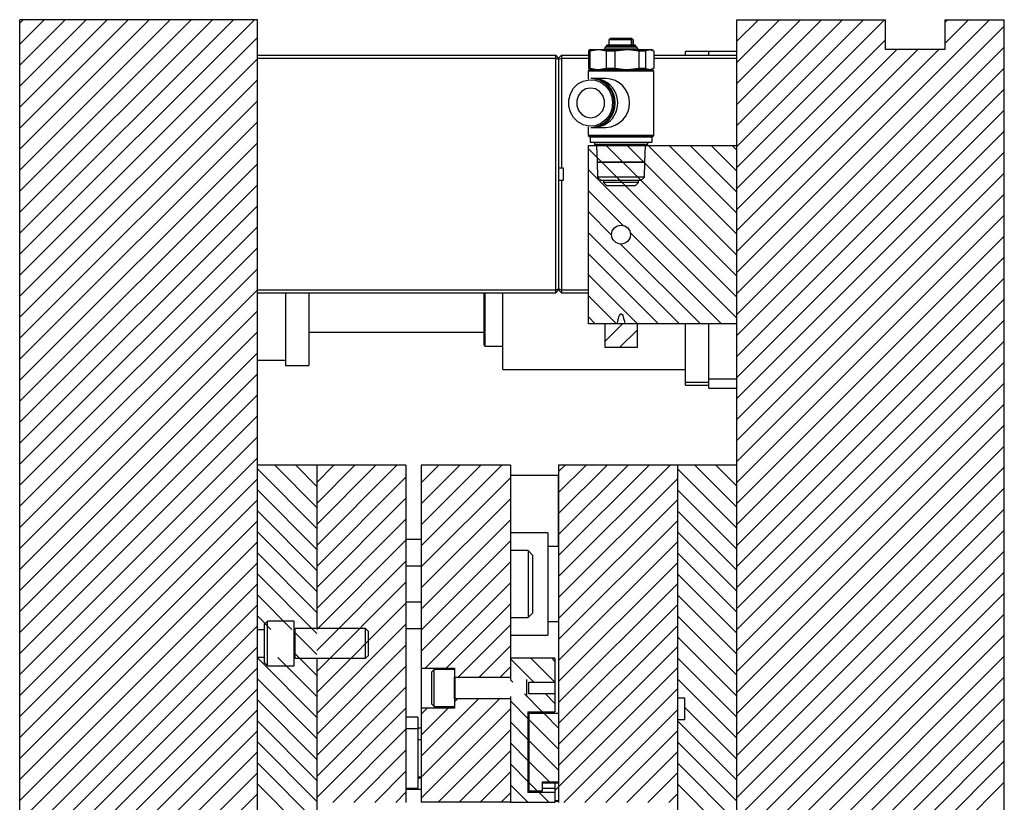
# Model space of a CAD drawing. Header units: inches. Extents: x 1880 to 2363, y -453 to -54.
# Tile 694 of 1056: x 1957.81 to 1966.1, y -120.55 to -113.96. Entities that reach past the tile are written whole.
import ezdxf

# ---------------------------------------------------------------- set-up
doc = ezdxf.new("R2010")
doc.units = ezdxf.units.IN
doc.header["$LTSCALE"] = 0.5
doc.header["$MEASUREMENT"] = 0
doc.layers.add('SID-M-F', color=202, linetype='Continuous')
doc.layers.add('SID-M-S', color=105, linetype='Continuous')

msp = doc.modelspace()

# ---------------------------------------------------------------- linework, layer by layer
at = {"layer": 'SID-M-F', "linetype": 'Continuous'}
for p, q in [((1957.81388, -113.98931), (1957.84387, -113.95932)), ((1957.81388, -114.16608), (1958.02065, -113.95932)), ((1957.81388, -114.34286), (1958.19742, -113.95932)), ((1957.81388, -114.51964), (1958.3742, -113.95932)), ((1957.81388, -114.69641), (1958.55098, -113.95932)), ((1957.81388, -114.87319), (1958.72775, -113.95932)), ((1957.81388, -115.04997), (1958.90453, -113.95932)), ((1957.81388, -115.22674), (1959.08131, -113.95932)), ((1957.81388, -115.40352), (1959.25808, -113.95932)), ((1957.81388, -115.5803), (1959.43486, -113.95932)), ((1957.81388, -115.75707), (1959.61164, -113.95932)), ((1957.81388, -115.93385), (1959.78841, -113.95932)), ((1963.84888, -113.96471), (1963.85428, -113.95932)), ((1963.84888, -114.14149), (1964.03105, -113.95932)), ((1963.84888, -114.31827), (1964.20783, -113.95932)), ((1963.84888, -114.49504), (1964.38461, -113.95932)), ((1963.84888, -114.67182), (1964.56138, -113.95932)), ((1963.84888, -114.8486), (1964.73816, -113.95932)), ((1963.84888, -115.02537), (1964.91494, -113.95932)), ((1963.84888, -115.20215), (1965.09171, -113.95932)), ((1963.84888, -116.08603), (1965.9756, -113.95932)), ((1965.59888, -113.98248), (1965.62204, -113.95932)), ((1965.59888, -114.15926), (1965.79882, -113.95932)), ((1963.84888, -116.26281), (1966.09888, -114.01281)), ((1957.81388, -116.11063), (1959.81388, -114.11063)), ((1963.84888, -115.37893), (1965.09888, -114.12893)), ((1963.84888, -116.43959), (1966.09888, -114.18959)), ((1963.84888, -115.5557), (1965.19527, -114.20932)), ((1963.84888, -115.73248), (1965.37204, -114.20932)), ((1963.84888, -115.90926), (1965.54882, -114.20932)), ((1957.81388, -116.2874), (1959.81388, -114.2874)), ((1963.84888, -116.61636), (1966.09888, -114.36636)), ((1957.81388, -116.46418), (1959.81388, -114.46418)), ((1963.84888, -116.79314), (1966.09888, -114.54314)), ((1957.81388, -116.64096), (1959.81388, -114.64096)), ((1963.84888, -116.96992), (1966.09888, -114.71992)), ((1957.81388, -116.81773), (1959.81388, -114.81773)), ((1963.84888, -117.14669), (1966.09888, -114.89669)), ((1957.81388, -116.99451), (1959.81388, -114.99451)), ((1963.84888, -116.29542), (1962.59888, -115.04542)), ((1963.84888, -116.11864), (1962.74856, -115.01832)), ((1963.84888, -115.94186), (1962.92533, -115.01832)), ((1963.84888, -115.76509), (1963.10211, -115.01832)), ((1963.84888, -115.58831), (1963.27889, -115.01832)), ((1963.84888, -115.41153), (1963.45566, -115.01832)), ((1963.84888, -115.23476), (1963.63244, -115.01832)), ((1963.84888, -115.05798), (1963.80922, -115.01832)), ((1963.84888, -117.32347), (1966.09888, -115.07347)), ((1957.81388, -117.17129), (1959.81388, -115.17129)), ((1963.84888, -116.47219), (1962.59888, -115.22219)), ((1963.84888, -117.50025), (1966.09888, -115.25025)), ((1957.81388, -117.34806), (1959.81388, -115.34806)), ((1962.89063, -115.69072), (1962.59888, -115.39897)), ((1963.84888, -117.67702), (1966.09888, -115.42702)), ((1957.81388, -117.52484), (1959.81388, -115.52484)), ((1962.7947, -115.77157), (1962.59888, -115.57575)), ((1963.84888, -117.8538), (1966.09888, -115.6038)), ((1957.81388, -117.70162), (1959.81388, -115.70162)), ((1963.36467, -116.51832), (1962.59888, -115.75252)), ((1963.71822, -116.51832), (1962.95147, -115.75156)), ((1963.84888, -118.03058), (1966.09888, -115.78058)), ((1957.81388, -117.87839), (1959.81388, -115.87839)), ((1963.54145, -116.51832), (1962.87063, -115.8475)), ((1963.18789, -116.51832), (1962.59888, -115.9293)), ((1963.84888, -118.20735), (1966.09888, -115.95735)), ((1957.81388, -118.05517), (1959.81388, -116.05517)), ((1963.01112, -116.51832), (1962.59888, -116.10608)), ((1963.84888, -118.38413), (1966.09888, -116.13413)), ((1957.81388, -118.23195), (1959.81388, -116.23195)), ((1962.83434, -116.51832), (1962.59888, -116.28285)), ((1963.84888, -118.56091), (1966.09888, -116.31091)), ((1957.81388, -118.40872), (1959.81388, -116.40872)), ((1962.65756, -116.51832), (1962.59888, -116.45963)), ((1962.73676, -116.66782), (1962.88627, -116.51832)), ((1963.84888, -118.73768), (1966.09888, -116.48768)), ((1957.81388, -118.5855), (1959.81388, -116.5855)), ((1962.86504, -116.71632), (1963.011, -116.57036)), ((1963.84888, -118.91446), (1966.09888, -116.66446)), ((1957.81388, -118.76228), (1959.81388, -116.76228)), ((1963.84888, -119.09124), (1966.09888, -116.84124)), ((1957.81388, -118.93905), (1959.81388, -116.93905)), ((1963.84888, -119.26801), (1966.09888, -117.01801)), ((1957.81388, -119.11583), (1959.81388, -117.11583)), ((1963.84888, -119.44479), (1966.09888, -117.19479)), ((1957.81388, -119.29261), (1959.81388, -117.29261)), ((1963.84888, -119.62157), (1966.09888, -117.37157)), ((1957.81388, -119.46938), (1959.81388, -117.46938)), ((1963.84888, -119.79834), (1966.09888, -117.54834)), ((1957.81388, -119.64616), (1959.81388, -117.64616)), ((1960.31388, -118.06372), (1959.95948, -117.70932)), ((1960.31388, -117.88694), (1960.13625, -117.70932)), ((1960.31388, -117.71016), (1960.31303, -117.70932)), ((1960.31388, -117.85327), (1960.45783, -117.70932)), ((1960.31388, -118.03004), (1960.63461, -117.70932)), ((1960.31388, -118.20682), (1960.81138, -117.70932)), ((1960.31388, -118.3836), (1960.98816, -117.70932)), ((1961.19238, -117.85865), (1961.34171, -117.70932)), ((1961.19238, -118.03542), (1961.51849, -117.70932)), ((1961.19238, -118.2122), (1961.69527, -117.70932)), ((1961.19238, -118.38898), (1961.87204, -117.70932)), ((1962.34888, -117.76281), (1962.40237, -117.70932)), ((1962.34888, -117.93959), (1962.57915, -117.70932)), ((1962.34888, -118.11636), (1962.75593, -117.70932)), ((1962.34888, -118.29314), (1962.9327, -117.70932)), ((1962.34888, -118.46992), (1963.10948, -117.70932)), ((1962.34888, -118.64669), (1963.28626, -117.70932)), ((1963.84888, -118.06318), (1963.49501, -117.70932)), ((1963.84888, -117.88641), (1963.67179, -117.70932)), ((1963.84888, -117.70963), (1963.84856, -117.70932)), ((1963.84888, -119.97512), (1966.09888, -117.72512)), ((1960.31388, -118.24049), (1959.81388, -117.74049)), ((1960.31388, -118.56037), (1961.06388, -117.81037)), ((1963.84888, -118.23996), (1963.34888, -117.73996)), ((1957.81388, -119.82294), (1959.81388, -117.82294)), ((1961.19238, -118.56575), (1961.94238, -117.81575)), ((1962.34888, -118.82347), (1963.34888, -117.82347)), ((1960.31388, -118.41727), (1959.81388, -117.91727)), ((1963.84888, -118.41674), (1963.34888, -117.91674)), ((1963.84888, -120.1519), (1966.09888, -117.9019)), ((1957.81388, -119.99971), (1959.81388, -117.99971)), ((1960.31388, -118.73715), (1961.06388, -117.98715)), ((1961.19238, -118.74253), (1961.94238, -117.99253)), ((1962.34888, -119.00025), (1963.34888, -118.00025)), ((1960.31388, -118.59405), (1959.81388, -118.09405)), ((1963.84888, -118.59351), (1963.34888, -118.09351)), ((1963.84888, -120.32867), (1966.09888, -118.07867)), ((1957.81388, -120.17649), (1959.81388, -118.17649)), ((1960.31388, -118.91393), (1961.06388, -118.16393)), ((1961.19238, -118.91931), (1961.94238, -118.16931)), ((1962.34888, -119.17702), (1963.34888, -118.17702)), ((1960.31388, -118.77082), (1959.81388, -118.27082)), ((1963.84888, -118.77029), (1963.34888, -118.27029)), ((1963.84888, -120.50545), (1966.09888, -118.25545)), ((1957.81388, -120.35327), (1959.81388, -118.35327)), ((1960.31388, -119.0907), (1961.06388, -118.3407)), ((1961.19238, -119.09608), (1961.94238, -118.34608)), ((1962.34888, -119.3538), (1963.34888, -118.3538)), ((1960.31388, -118.9476), (1959.81388, -118.4476)), ((1963.84888, -118.94707), (1963.34888, -118.44707)), ((1963.84888, -120.68223), (1966.09888, -118.43223)), ((1957.81388, -120.53004), (1959.81388, -118.53004)), ((1960.31388, -119.26748), (1961.06388, -118.51748)), ((1961.19238, -119.27286), (1961.94238, -118.52286)), ((1962.34888, -119.53058), (1963.34888, -118.53058)), ((1960.31388, -119.12438), (1959.81388, -118.62438)), ((1963.84888, -119.12384), (1963.34888, -118.62384)), ((1963.84888, -120.859), (1966.09888, -118.609)), ((1957.81388, -120.70682), (1959.81388, -118.70682)), ((1960.31388, -119.44426), (1961.06388, -118.69426)), ((1961.22597, -119.41605), (1961.94238, -118.69964)), ((1962.34888, -119.70735), (1963.34888, -118.70735)), ((1960.10416, -119.09143), (1959.81388, -118.80115)), ((1963.84888, -119.30062), (1963.34888, -118.80062)), ((1963.84888, -121.03578), (1966.09888, -118.78578)), ((1957.81388, -120.8836), (1959.81388, -118.8836)), ((1960.31388, -119.62103), (1961.06388, -118.87103)), ((1961.40275, -119.41605), (1961.94238, -118.87641)), ((1962.34888, -119.88413), (1963.34888, -118.88413)), ((1963.84888, -121.21256), (1966.09888, -118.96256)), ((1959.92738, -119.09143), (1959.81388, -118.97793)), ((1960.31388, -119.79781), (1961.06388, -119.04781)), ((1961.50238, -119.49319), (1961.94238, -119.05319)), ((1963.84888, -119.4774), (1963.34888, -118.9774)), ((1957.81388, -121.06037), (1959.81388, -119.06037)), ((1960.31388, -119.30115), (1960.12388, -119.11115)), ((1962.34888, -120.06091), (1963.34888, -119.06091)), ((1963.84888, -119.65417), (1963.34888, -119.15417)), ((1963.84888, -121.38933), (1966.09888, -119.13933)), ((1957.81388, -121.23715), (1959.81388, -119.23715)), ((1960.31388, -119.47793), (1960.12388, -119.28793)), ((1960.31388, -119.97459), (1961.06388, -119.22459)), ((1961.67916, -119.49319), (1961.94238, -119.22997)), ((1962.34888, -120.23768), (1963.34888, -119.23768)), ((1960.31388, -119.83148), (1959.81388, -119.33148)), ((1960.31388, -119.65471), (1959.98637, -119.3272)), ((1962.1389, -119.53518), (1961.94238, -119.33867)), ((1962.31568, -119.53518), (1962.11481, -119.33432)), ((1962.31738, -119.36011), (1962.29158, -119.33432)), ((1963.84888, -119.83095), (1963.34888, -119.33095)), ((1963.84888, -121.56611), (1966.09888, -119.31611)), ((1957.81388, -121.41393), (1959.81388, -119.41393)), ((1960.31388, -120.15136), (1961.06388, -119.40136)), ((1961.85594, -119.49319), (1961.94238, -119.40674)), ((1962.31738, -120.44596), (1963.34888, -119.41446)), ((1960.31388, -120.00826), (1959.81388, -119.50826)), ((1961.96212, -119.53518), (1961.94238, -119.51544)), ((1963.84888, -120.00773), (1963.34888, -119.50773)), ((1963.84888, -121.74289), (1966.09888, -119.49289)), ((1957.81388, -121.5907), (1959.81388, -119.5907)), ((1960.31388, -120.32814), (1961.06388, -119.57814)), ((1962.21115, -119.78422), (1962.06039, -119.63345)), ((1962.31738, -119.71367), (1962.23716, -119.63345)), ((1962.3933, -120.54682), (1963.34888, -119.59124)), ((1960.31388, -120.18504), (1959.81388, -119.68504)), ((1961.19238, -120.15674), (1961.67368, -119.67544)), ((1961.19238, -120.33352), (1961.85046, -119.67544)), ((1961.47238, -119.69997), (1961.49691, -119.67544)), ((1962.08988, -119.83972), (1961.94238, -119.69222)), ((1963.84888, -121.91967), (1966.09888, -119.66967)), ((1957.81388, -121.76748), (1959.81388, -119.76748)), ((1960.31388, -120.50492), (1961.06388, -119.75492)), ((1961.19238, -119.80319), (1961.24299, -119.75258)), ((1961.19238, -119.97997), (1961.41977, -119.75258)), ((1961.19238, -120.5103), (1961.94238, -119.7603)), ((1962.34888, -119.92194), (1962.22615, -119.79922)), ((1962.57008, -120.54682), (1963.34888, -119.76801)), ((1963.84888, -120.1845), (1963.41138, -119.747)), ((1960.31388, -120.36181), (1959.81388, -119.86181)), ((1962.08988, -120.0165), (1961.94238, -119.869)), ((1962.34888, -120.09872), (1962.09888, -119.84872)), ((1963.84888, -120.36128), (1963.34888, -119.86128)), ((1963.84888, -122.09644), (1966.09888, -119.84644)), ((1957.81388, -121.94426), (1959.81388, -119.94426)), ((1960.44876, -120.54682), (1961.06388, -119.93169)), ((1961.33764, -120.54182), (1961.94238, -119.93707)), ((1962.74685, -120.54682), (1963.34888, -119.94479)), ((1960.31388, -120.53859), (1959.81388, -120.03859)), ((1962.08988, -120.19327), (1961.94238, -120.04577)), ((1962.34888, -120.27549), (1962.09888, -120.02549)), ((1963.84888, -120.53806), (1963.34888, -120.03806)), ((1963.84888, -122.27322), (1966.09888, -120.02322)), ((1957.81388, -122.12103), (1959.81388, -120.12103)), ((1960.62553, -120.54682), (1961.06388, -120.10847)), ((1961.51442, -120.54182), (1961.94238, -120.11385)), ((1962.92363, -120.54682), (1963.34888, -120.12157)), ((1962.27092, -120.37432), (1962.09888, -120.20227)), ((1963.84888, -120.71483), (1963.34888, -120.21483)), ((1963.84888, -122.45), (1966.09888, -120.2)), ((1957.81388, -122.29781), (1959.81388, -120.29781)), ((1960.72033, -121.12182), (1959.81388, -120.21537)), ((1960.80231, -120.54682), (1961.06388, -120.28525)), ((1961.69119, -120.54182), (1961.94238, -120.29063)), ((1962.08988, -120.37005), (1961.94238, -120.22255)), ((1962.16905, -120.44922), (1962.09888, -120.37905)), ((1963.10041, -120.54682), (1963.34888, -120.29834)), ((1963.84888, -122.62677), (1966.09888, -120.37677)), ((1960.54355, -121.12182), (1959.81388, -120.39214)), ((1960.97909, -120.54682), (1961.06388, -120.46202)), ((1962.08887, -120.54582), (1961.94238, -120.39933)), ((1963.84888, -120.89161), (1963.34888, -120.39161)), ((1957.81388, -122.47459), (1959.81388, -120.47459)), ((1961.86797, -120.54182), (1961.94238, -120.4674)), ((1962.26565, -120.54582), (1962.18405, -120.46422)), ((1963.27718, -120.54682), (1963.34888, -120.47512))]:
    msp.add_line(p, q, dxfattribs=at)
at = {"layer": 'SID-M-S'}
for p, q in [((1959.81388, -113.95932), (1957.81388, -113.95932)), ((1957.81388, -127.95932), (1957.81388, -113.95932)), ((1959.81388, -127.95932), (1959.81388, -113.95932)), ((1963.84888, -125.07772), (1963.84888, -113.95932)), ((1963.84888, -113.95932), (1965.09888, -113.95932)), ((1965.09888, -114.20932), (1965.09888, -113.95932)), ((1965.59888, -113.95932), (1965.59888, -114.20932)), ((1965.59888, -113.95932), (1966.09888, -113.95932)), ((1966.09888, -127.95932), (1966.09888, -113.95932)), ((1962.78333, -114.11692), (1962.77152, -114.12873)), ((1962.77152, -114.12873), (1962.77152, -114.17352)), ((1962.96283, -114.12873), (1962.77152, -114.12873)), ((1962.96443, -114.11692), (1962.78333, -114.11692)), ((1962.96283, -114.17313), (1962.96283, -114.12873)), ((1962.97624, -114.12873), (1962.96443, -114.11692)), ((1962.97537, -114.12873), (1962.97537, -114.17313)), ((1962.97624, -114.12873), (1962.97537, -114.12873)), ((1962.97624, -114.17352), (1962.97624, -114.12873)), ((1962.60433, -114.21988), (1962.59872, -114.22259)), ((1962.59872, -114.22259), (1962.61432, -114.22259)), ((1962.59872, -114.22259), (1962.59872, -114.36916)), ((1962.61797, -114.21123), (1962.60391, -114.21935)), ((1962.61432, -114.22259), (1962.682, -114.21123)), ((1962.61432, -114.36916), (1962.61432, -114.22259)), ((1962.61797, -114.21123), (1963.12978, -114.21123)), ((1963.00972, -114.19861), (1962.73804, -114.19861)), ((1962.755, -114.17468), (1962.74584, -114.18371)), ((1963.00192, -114.18371), (1962.74584, -114.18371)), ((1962.74968, -114.22259), (1962.82432, -114.22259)), ((1962.74968, -114.22259), (1962.74968, -114.36916)), ((1962.99275, -114.17468), (1962.755, -114.17468)), ((1962.98997, -114.17352), (1962.75779, -114.17352)), ((1962.82432, -114.22259), (1962.92458, -114.21123)), ((1962.82432, -114.36916), (1962.82432, -114.22259)), ((1962.97537, -114.17313), (1962.96283, -114.17313)), ((1963.00192, -114.18371), (1962.99275, -114.17468)), ((1963.02484, -114.22259), (1963.02484, -114.36916)), ((1963.02484, -114.22259), (1963.08388, -114.22259)), ((1963.08388, -114.36916), (1963.08388, -114.22259)), ((1963.11646, -114.21123), (1963.14346, -114.22065)), ((1963.14384, -114.21935), (1963.12978, -114.21123)), ((1963.14904, -114.22259), (1963.14904, -114.36916)), ((1963.61266, -114.22652), (1963.41581, -114.22652)), ((1963.41581, -114.25932), (1963.41581, -114.22652)), ((1963.61266, -114.25932), (1963.61266, -114.22652)), ((1963.84888, -114.22703), (1963.61266, -114.22703)), ((1965.59888, -114.20932), (1965.09888, -114.20932)), ((1959.81388, -114.25932), (1962.32388, -114.25932)), ((1959.81388, -114.28432), (1962.32388, -114.28432)), ((1962.34888, -114.28432), (1962.32388, -114.25932)), ((1962.32388, -116.25932), (1962.32388, -114.25932)), ((1962.34888, -114.29467), (1962.32388, -114.28432)), ((1962.34888, -114.28432), (1962.37388, -114.25932)), ((1962.34888, -114.29467), (1962.37388, -114.28432)), ((1962.34888, -114.28432), (1962.34888, -116.23432)), ((1962.37388, -114.25932), (1962.37388, -115.20932)), ((1962.37388, -114.25932), (1962.59872, -114.25932)), ((1962.37388, -114.28432), (1962.59872, -114.28432)), ((1963.14904, -114.25932), (1963.84888, -114.25932)), ((1963.14904, -114.28432), (1963.84888, -114.28432)), ((1962.6101, -114.38052), (1962.59829, -114.39233)), ((1962.59829, -114.39233), (1962.59829, -114.45995)), ((1963.14947, -114.39233), (1962.59829, -114.39233)), ((1962.59872, -114.36916), (1962.60433, -114.37186)), ((1962.61432, -114.36916), (1962.59872, -114.36916)), ((1962.60391, -114.3724), (1962.61797, -114.38052)), ((1963.13766, -114.38052), (1962.6101, -114.38052)), ((1962.74968, -114.36916), (1962.682, -114.38052)), ((1962.82432, -114.36916), (1962.74968, -114.36916)), ((1963.02484, -114.36916), (1962.92458, -114.38052)), ((1963.08388, -114.36916), (1963.02484, -114.36916)), ((1963.14346, -114.3711), (1963.11646, -114.38052)), ((1963.12978, -114.38052), (1963.14384, -114.3724)), ((1963.14947, -114.39233), (1963.13766, -114.38052)), ((1963.14947, -114.93367), (1963.14947, -114.39233)), ((1962.51063, -114.50039), (1962.55542, -114.47591)), ((1962.55542, -114.47591), (1962.60482, -114.46508)), ((1962.60482, -114.46508), (1962.65515, -114.46871)), ((1962.63011, -114.45434), (1962.62074, -114.45434)), ((1962.74727, -114.45336), (1962.6474, -114.45336)), ((1962.65515, -114.46871), (1962.70268, -114.48653)), ((1962.70268, -114.48653), (1962.7439, -114.51723)), ((1962.44755, -114.58219), (1962.47376, -114.53672)), ((1962.47376, -114.53672), (1962.51063, -114.50039)), ((1962.5413, -114.56429), (1962.51484, -114.59755)), ((1962.57693, -114.54259), (1962.5413, -114.56429)), ((1962.61746, -114.53505), (1962.57693, -114.54259)), ((1962.65799, -114.54259), (1962.61746, -114.53505)), ((1962.69362, -114.56429), (1962.65799, -114.54259)), ((1962.72008, -114.59755), (1962.69362, -114.56429)), ((1962.7439, -114.51723), (1962.77574, -114.55851)), ((1962.77574, -114.55851), (1962.79584, -114.60732)), ((1962.43394, -114.63344), (1962.44755, -114.58219)), ((1962.43394, -114.68666), (1962.43394, -114.63344)), ((1962.51484, -114.59755), (1962.50077, -114.63834)), ((1962.50077, -114.63834), (1962.50077, -114.68175)), ((1962.73415, -114.63834), (1962.72008, -114.59755)), ((1962.73415, -114.68175), (1962.73415, -114.63834)), ((1962.79584, -114.60732), (1962.80271, -114.66005)), ((1962.80271, -114.66005), (1962.79584, -114.71277)), ((1962.44755, -114.7379), (1962.43394, -114.68666)), ((1962.47376, -114.78338), (1962.44755, -114.7379)), ((1962.50077, -114.68175), (1962.51484, -114.72255)), ((1962.51484, -114.72255), (1962.5413, -114.7558)), ((1962.69362, -114.7558), (1962.72008, -114.72255)), ((1962.72008, -114.72255), (1962.73415, -114.68175)), ((1962.79584, -114.71277), (1962.77574, -114.76159)), ((1962.51063, -114.8197), (1962.47376, -114.78338)), ((1962.55542, -114.84419), (1962.51063, -114.8197)), ((1962.5413, -114.7558), (1962.57693, -114.77751)), ((1962.57693, -114.77751), (1962.61746, -114.78505)), ((1962.61746, -114.78505), (1962.65799, -114.77751)), ((1962.65799, -114.77751), (1962.69362, -114.7558)), ((1962.7439, -114.80287), (1962.70268, -114.83356)), ((1962.77574, -114.76159), (1962.7439, -114.80287)), ((1962.60482, -114.85502), (1962.55542, -114.84419)), ((1962.59829, -114.86014), (1962.59829, -114.93367)), ((1962.65515, -114.85138), (1962.60482, -114.85502)), ((1962.62074, -114.86576), (1962.63011, -114.86576)), ((1962.6474, -114.86674), (1962.74727, -114.86674)), ((1962.70268, -114.83356), (1962.65515, -114.85138)), ((1962.59829, -114.93367), (1962.6101, -114.94548)), ((1963.14947, -114.93367), (1962.59829, -114.93367)), ((1963.13766, -114.94548), (1962.6101, -114.94548)), ((1962.61305, -114.94942), (1962.61305, -114.98879)), ((1963.1347, -114.94942), (1962.61305, -114.94942)), ((1962.61305, -114.98879), (1963.1347, -114.98879)), ((1962.64947, -114.94548), (1962.64947, -114.94942)), ((1962.64947, -114.98879), (1962.64947, -115.01044)), ((1963.09829, -114.94942), (1963.09829, -114.94548)), ((1963.09829, -115.01044), (1963.09829, -114.98879)), ((1963.1347, -114.98879), (1963.1347, -114.94942)), ((1963.13766, -114.94548), (1963.14947, -114.93367)), ((1962.59888, -116.51832), (1962.59888, -115.01832)), ((1962.59888, -115.01832), (1963.84888, -115.01832)), ((1963.09829, -115.01044), (1962.64947, -115.01044)), ((1962.66792, -115.01832), (1962.67226, -115.15729)), ((1963.07549, -115.15729), (1963.07984, -115.01832)), ((1963.07549, -115.15729), (1962.67226, -115.15729)), ((1962.67227, -115.15749), (1962.67622, -115.28397)), ((1962.67227, -115.15749), (1963.07549, -115.15749)), ((1962.70189, -115.15729), (1962.70189, -115.15749)), ((1963.04587, -115.15749), (1963.04587, -115.15729)), ((1963.07153, -115.28397), (1963.07549, -115.15749)), ((1962.38888, -115.20932), (1962.34888, -115.20932)), ((1962.38888, -115.30932), (1962.38888, -115.20932)), ((1962.34888, -115.30932), (1962.38888, -115.30932)), ((1962.37388, -115.30932), (1962.37388, -116.25932)), ((1962.67622, -115.28397), (1962.70677, -115.31359)), ((1963.07153, -115.28397), (1962.67622, -115.28397)), ((1963.07149, -115.28401), (1962.67627, -115.28401)), ((1963.04098, -115.31359), (1962.70677, -115.31359)), ((1962.72624, -115.31359), (1962.72624, -115.32962)), ((1963.02152, -115.32962), (1963.02152, -115.31359)), ((1963.04098, -115.31359), (1963.07153, -115.28397)), ((1962.72624, -115.32962), (1962.7513, -115.35467)), ((1963.02152, -115.32962), (1962.72624, -115.32962)), ((1962.7513, -115.35467), (1962.99646, -115.35467)), ((1962.99646, -115.35467), (1963.02152, -115.32962)), ((1959.81388, -116.23432), (1962.32388, -116.23432)), ((1962.32388, -116.23432), (1962.34888, -116.22396)), ((1962.32388, -116.25932), (1962.34888, -116.23432)), ((1962.34888, -116.22396), (1962.37388, -116.23432)), ((1962.34888, -116.23432), (1962.37388, -116.25932)), ((1962.37388, -116.23432), (1962.59888, -116.23432)), ((1959.81388, -116.25932), (1962.32388, -116.25932)), ((1960.0501, -116.25932), (1960.0501, -116.86853)), ((1960.24695, -116.25932), (1960.24695, -116.86853)), ((1961.72289, -116.69947), (1961.72289, -116.25932)), ((1961.73077, -116.70735), (1961.73077, -116.25932)), ((1961.88037, -116.9042), (1961.88037, -116.25932)), ((1962.37388, -116.25932), (1962.59888, -116.25932)), ((1963.84888, -116.51832), (1962.59888, -116.51832)), ((1962.73676, -116.51832), (1962.73676, -116.71632)), ((1963.011, -116.71632), (1963.011, -116.51832)), ((1963.41581, -117.03456), (1963.41581, -116.51832)), ((1963.61266, -117.06168), (1963.61266, -116.51832)), ((1960.24695, -116.58924), (1961.72289, -116.58924)), ((1961.73077, -116.70735), (1961.88037, -116.70735)), ((1962.73676, -116.71632), (1963.011, -116.71632)), ((1959.81388, -116.82546), (1960.0501, -116.82546)), ((1960.0501, -116.86853), (1960.24695, -116.86853)), ((1961.88037, -116.9042), (1963.41581, -116.9042)), ((1963.61266, -116.98294), (1963.84888, -116.98294)), ((1963.41581, -117.01066), (1963.61266, -117.01066)), ((1963.41581, -117.03456), (1963.61266, -117.03456)), ((1963.61266, -117.06168), (1963.84888, -117.06168)), ((1961.06388, -117.70932), (1959.81388, -117.70932)), ((1960.31388, -117.70932), (1960.31388, -119.08432)), ((1961.06388, -117.70932), (1961.06388, -120.54682)), ((1961.94238, -117.70932), (1961.19238, -117.70932)), ((1961.19238, -117.70932), (1961.19238, -120.54682)), ((1961.94238, -117.70932), (1961.94238, -119.51277)), ((1962.34888, -117.70932), (1962.34888, -120.54682)), ((1963.84888, -117.70932), (1962.34888, -117.70932)), ((1963.34888, -117.70932), (1963.34888, -124.20932)), ((1962.34588, -117.79682), (1961.94238, -117.79682)), ((1962.34588, -117.79682), (1962.34588, -118.39436)), ((1962.34888, -117.94682), (1962.34588, -117.94382)), ((1962.25734, -118.27821), (1961.94238, -118.27821)), ((1962.25734, -118.27821), (1962.25734, -119.14042)), ((1962.34588, -118.27481), (1962.34888, -118.27182)), ((1961.19238, -118.33432), (1961.06388, -118.33432)), ((1962.09188, -118.42807), (1961.94238, -118.42807)), ((1962.12938, -118.46557), (1962.09188, -118.42807)), ((1962.09188, -118.42807), (1962.09188, -118.99057)), ((1962.12938, -118.46557), (1962.12938, -118.95307)), ((1962.34888, -118.39436), (1962.25734, -118.39436)), ((1961.19238, -118.55945), (1961.06388, -118.55945)), ((1961.06388, -118.85919), (1961.19238, -118.85919)), ((1962.09188, -118.99057), (1962.12938, -118.95307)), ((1959.89888, -119.02182), (1959.87388, -119.04682)), ((1959.87388, -119.37182), (1959.87388, -119.04682)), ((1960.12388, -119.02182), (1959.89888, -119.02182)), ((1959.89888, -119.39682), (1959.89888, -119.02182)), ((1960.12388, -119.39682), (1960.12388, -119.02182)), ((1961.94238, -118.99057), (1962.09188, -118.99057)), ((1962.25734, -119.02428), (1962.34888, -119.02428)), ((1959.81388, -119.09143), (1959.87388, -119.09143)), ((1960.12427, -119.08432), (1960.12388, -119.08432)), ((1960.12427, -119.33432), (1960.12427, -119.08432)), ((1960.13319, -119.08432), (1960.1258, -119.10462)), ((1960.1258, -119.31401), (1960.1258, -119.10462)), ((1960.72438, -119.08432), (1960.13319, -119.08432)), ((1960.13319, -119.33432), (1960.13319, -119.08432)), ((1960.74888, -119.10882), (1960.72438, -119.08432)), ((1960.72438, -119.33432), (1960.72438, -119.08432)), ((1960.74888, -119.30982), (1960.74888, -119.10882)), ((1961.06388, -119.08432), (1961.19238, -119.08432)), ((1961.94238, -119.14042), (1962.25734, -119.14042)), ((1959.87388, -119.3272), (1959.81388, -119.3272)), ((1959.87388, -119.37182), (1959.89888, -119.39682)), ((1960.12388, -119.33432), (1960.12427, -119.33432)), ((1960.1258, -119.31401), (1960.13319, -119.33432)), ((1960.13319, -119.33432), (1960.72438, -119.33432)), ((1960.31388, -119.33432), (1960.31388, -124.20932)), ((1960.72438, -119.33432), (1960.74888, -119.30982)), ((1962.31738, -119.33432), (1961.94238, -119.33432)), ((1962.31738, -119.33432), (1962.31738, -119.78422)), ((1959.89888, -119.39682), (1960.12388, -119.39682)), ((1961.19238, -119.41605), (1961.47238, -119.41605)), ((1961.30138, -119.42832), (1961.28238, -119.44732)), ((1961.28238, -119.72132), (1961.28238, -119.44732)), ((1961.47238, -119.42832), (1961.30138, -119.42832)), ((1961.30138, -119.74032), (1961.30138, -119.42832)), ((1961.47238, -119.41605), (1961.47238, -119.75258)), ((1961.47238, -119.49319), (1961.94238, -119.49319)), ((1961.47278, -119.67544), (1961.47278, -119.49319)), ((1961.47701, -119.49319), (1961.4743, -119.50062)), ((1961.4743, -119.66801), (1961.4743, -119.50062)), ((1961.47842, -119.67544), (1961.47842, -119.49319)), ((1962.08188, -119.65586), (1962.08188, -119.51277)), ((1962.09738, -119.53518), (1962.31738, -119.53518)), ((1962.09738, -119.63345), (1962.09738, -119.53518)), ((1962.31738, -119.63345), (1962.09738, -119.63345)), ((1961.94238, -119.67544), (1961.47238, -119.67544)), ((1961.4743, -119.66801), (1961.47701, -119.67544)), ((1961.94238, -119.65586), (1961.94238, -120.54682)), ((1963.34888, -119.66557), (1963.41138, -119.66557)), ((1963.41138, -119.85307), (1963.41138, -119.66557)), ((1961.47238, -119.75258), (1961.19238, -119.75258)), ((1961.28238, -119.72132), (1961.30138, -119.74032)), ((1961.30138, -119.74032), (1961.47238, -119.74032)), ((1962.08988, -119.78422), (1962.31738, -119.78422)), ((1962.08988, -119.78422), (1962.08988, -120.46422)), ((1962.09888, -119.79922), (1962.09888, -120.44922)), ((1962.34888, -119.79922), (1962.09888, -119.79922)), ((1961.16388, -119.82932), (1961.06388, -119.82932)), ((1961.16388, -119.82932), (1961.16388, -120.42682)), ((1963.41138, -119.85307), (1963.34888, -119.85307)), ((1961.16388, -119.92682), (1961.06388, -119.92682)), ((1961.19238, -119.92332), (1961.16388, -119.92332)), ((1962.09888, -119.93922), (1962.08988, -119.93922)), ((1961.19238, -120.02082), (1961.16388, -120.02082)), ((1962.08988, -120.20922), (1962.09888, -120.20922)), ((1961.16388, -120.33282), (1961.19238, -120.33282)), ((1961.16388, -120.33932), (1961.19238, -120.33932)), ((1962.09888, -120.35591), (1962.08988, -120.35591)), ((1962.08988, -120.36103), (1962.09888, -120.36103)), ((1962.21388, -120.37432), (1962.34888, -120.37432)), ((1962.21388, -120.44922), (1962.21388, -120.37432)), ((1962.31738, -120.38432), (1962.31738, -120.37432)), ((1961.06438, -120.38682), (1961.06388, -120.38682)), ((1961.06438, -120.38682), (1961.06438, -120.43182)), ((1961.06438, -120.42682), (1961.16388, -120.42682)), ((1961.06938, -120.43682), (1961.19238, -120.43682)), ((1962.09888, -120.38532), (1962.08988, -120.38532)), ((1962.08988, -120.4286), (1962.09888, -120.4286)), ((1962.09888, -120.44922), (1962.21388, -120.44922)), ((1962.31738, -120.38532), (1962.21388, -120.38532)), ((1962.21388, -120.4286), (1962.31738, -120.4286)), ((1962.34888, -120.38432), (1962.31738, -120.38432)), ((1962.31738, -120.38432), (1962.31738, -120.54682)), ((1961.19238, -120.54182), (1961.94238, -120.54182)), ((1961.94238, -120.54582), (1962.31738, -120.54582)), ((1962.31738, -120.46422), (1962.08988, -120.46422)), ((1962.34888, -120.53432), (1962.31738, -120.53432)), ((1962.31738, -120.53732), (1962.34888, -120.53732)), ((1962.34888, -120.53932), (1962.31738, -120.53932))]:
    msp.add_line(p, q, dxfattribs=at)
msp.add_circle((1962.87388, -115.76832), 0.0795, dxfattribs=at)
for centre, radius, start, end in [((1962.72253, -114.19587), 0.01575, 282.838579, 350.000027), ((1962.76519, -114.20334), 0.02756, 134.589953, 170.119986), ((1962.75779, -114.17746), 0.00394, 90, 134.999216), ((1962.98997, -114.17746), 0.00394, 45.000784, 90), ((1962.98257, -114.20334), 0.02756, 9.880014, 45.410047), ((1963.02523, -114.19587), 0.01575, 189.999973, 257.161421), ((1962.61523, -114.65483), 0.20057, 358.509447, 88.427533), ((1962.64116, -114.66005), 0.20607, 266.122075, 93.877925), ((1962.62461, -114.65483), 0.20057, 358.509447, 88.427533), ((1962.73837, -114.66005), 0.20688, 272.465756, 87.534244), ((1962.61523, -114.66527), 0.20057, 271.572467, 1.490553), ((1962.62461, -114.66527), 0.20057, 271.572467, 1.490553), ((1962.65734, -115.01044), 0.00787, 180, 270), ((1963.09041, -115.01044), 0.00787, 270, 0), ((1961.73077, -116.69947), 0.00787, 180, 270), ((1960.12506, -119.10435), 0.000787, 180, 340), ((1960.12506, -119.31428), 0.000787, 20, 180), ((1961.47356, -119.50035), 0.000787, 180, 340), ((1961.47356, -119.66828), 0.000787, 20, 180), ((1961.06938, -120.43182), 0.005, 180, 270)]:
    msp.add_arc(centre, radius, start, end, dxfattribs=at)
for points, knots in [([(1962.96283, -114.12873), (1962.96014, -114.12595), (1962.95633, -114.12201), (1962.95251, -114.11808), (1962.95139, -114.11692)], [0, 0, 0, 0, 0.7055643, 1, 1, 1, 1]), ([(1962.682, -114.21123), (1962.68432, -114.21125), (1962.70704, -114.21147), (1962.72951, -114.21733), (1962.74968, -114.22259)], [0, 0, 0, 0, 0.1020887, 1, 1, 1, 1]), ([(1962.92458, -114.21123), (1962.92801, -114.21125), (1962.96167, -114.21147), (1962.99495, -114.21733), (1963.02484, -114.22259)], [0, 0, 0, 0, 0.1020887, 1, 1, 1, 1]), ([(1963.08388, -114.22259), (1963.09045, -114.21873), (1963.10123, -114.21238), (1963.11218, -114.21155), (1963.11646, -114.21123)], [0, 0, 0, 0, 0.6094935, 1, 1, 1, 1]), ([(1962.682, -114.38052), (1962.67968, -114.3805), (1962.65696, -114.38028), (1962.6345, -114.37442), (1962.61432, -114.36916)], [0, 0, 0, 0, 0.1020887, 1, 1, 1, 1]), ([(1962.92458, -114.38052), (1962.92114, -114.3805), (1962.88749, -114.38028), (1962.85421, -114.37442), (1962.82432, -114.36916)], [0, 0, 0, 0, 0.1020887, 1, 1, 1, 1]), ([(1963.11646, -114.38052), (1963.11218, -114.3802), (1963.10123, -114.37937), (1963.09045, -114.37302), (1963.08388, -114.36916)], [0, 0, 0, 0, 0.3905065, 1, 1, 1, 1]), ([(1962.84216, -116.51832), (1962.8426, -116.51605), (1962.8464, -116.49645), (1962.85181, -116.47165), (1962.86105, -116.4477), (1962.86577, -116.43991), (1962.86918, -116.43648), (1962.87172, -116.43501), (1962.87423, -116.4347), (1962.87659, -116.43527), (1962.87967, -116.43728), (1962.88593, -116.44516), (1962.8963, -116.47246), (1962.90164, -116.49882), (1962.9056, -116.51832)], [0, 0, 0, 0, 0.0376263, 0.3257514, 0.4121062, 0.4553861, 0.4729359, 0.4906663, 0.5019555, 0.5132452, 0.5296207, 0.5609461, 0.6752712, 1, 1, 1, 1])]:
    msp.add_open_spline(points, degree=3, knots=knots, dxfattribs=at)

doc.saveas('drawing.dxf')
